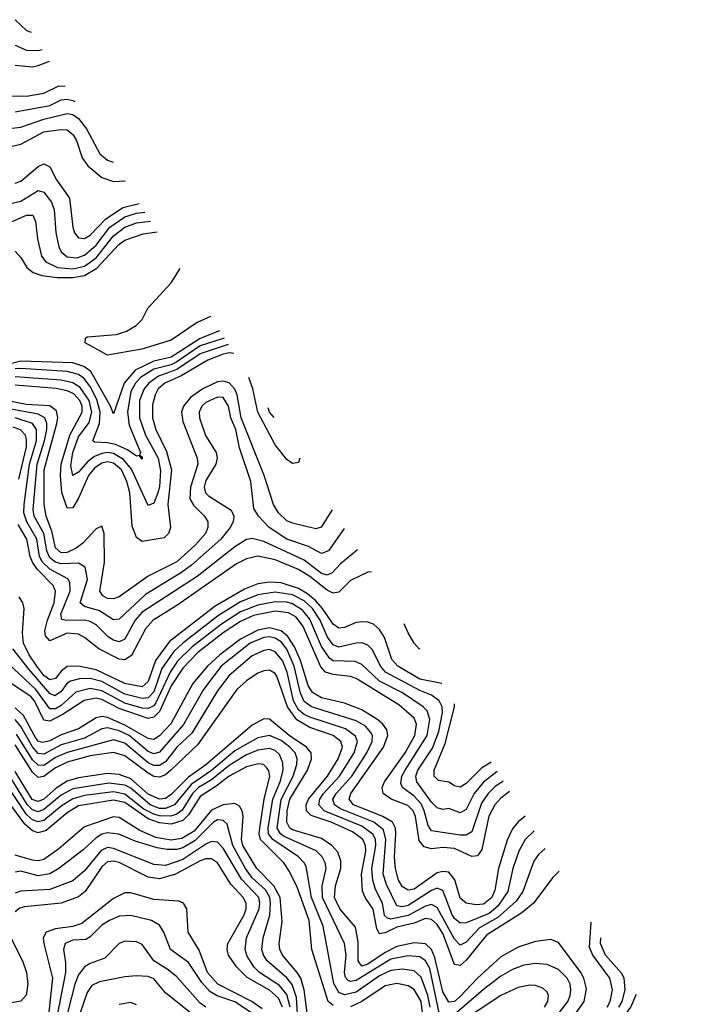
# Model space of a CAD drawing. Header units: inches. Extents: x 1308407 to 1441228, y 959628 to 1036311.
# Tile 549 of 656: x 1422306 to 1424677, y 981240 to 984648. Entities that reach past the tile are written whole.
import ezdxf

# ---------------------------------------------------------------- set-up
doc = ezdxf.new("R2010")
doc.units = ezdxf.units.IN
doc.header["$MEASUREMENT"] = 0
doc.layers.add('B4928', color=7, linetype='Continuous')

msp = doc.modelspace()

# ---------------------------------------------------------------- linework, layer by layer
at = {"layer": 'B4928', "color": 5}
for points, elevation in [([(1422290, 984648), (1422330, 984611), (1422346.2, 984604.4)], 1860), ([(1422290, 984559.5), (1422330, 984542.7), (1422370, 984541.8), (1422383.5, 984545.3)], 1840), ([(1422290.3, 984490), (1422350, 984485.3), (1422370, 984489), (1422408.9, 984504.9)], 1820), ([(1422210, 984384), (1422330, 984383.1), (1422390, 984393.5), (1422441.1, 984418.9), (1422463.5, 984418.2)], 1780), ([(1422290, 984329.2), (1422410, 984351), (1422450, 984370.1), (1422470, 984373), (1422490, 984368.4), (1422497.1, 984364.9)], 1760), ([(1422270, 984271.9), (1422310, 984276.4), (1422390, 984303.8), (1422470, 984323), (1422490, 984319.6), (1422510, 984305.5), (1422537.1, 984270), (1422583.5, 984183.5), (1422610, 984162.3), (1422629.7, 984154.4)], 1740), ([(1422270, 984207.8), (1422310, 984217.1), (1422390, 984260), (1422447.7, 984267.7), (1422470, 984266.3), (1422491.2, 984250), (1422502.1, 984230), (1422521.6, 984170), (1422541.6, 984141.6), (1422590, 984102.2), (1422630, 984087.5), (1422669.8, 984089.8), (1422670.3, 984089.9)], 1720), ([(1422290, 984081.7), (1422310, 984089.3), (1422370, 984139.4), (1422390, 984149.2), (1422410, 984138.1), (1422433.5, 984093.5), (1422478.1, 984030), (1422489.4, 983930), (1422495.5, 983910), (1422510, 983892.5), (1422530, 983890.1), (1422550, 983902.1), (1422602.3, 983957.7), (1422662.5, 983997.5), (1422719.2, 984012.2)], 1680), ([(1422270, 984010.8), (1422310, 984019.8), (1422370, 984056.6), (1422390, 984050.6), (1422416, 984016), (1422425.5, 983990), (1422431.4, 983911.4), (1422441.8, 983861.8), (1422450, 983844.8), (1422470, 983827.1), (1422504.2, 983824.2), (1422530, 983832.5), (1422570, 983867.4), (1422617.3, 983930), (1422670, 983965.6), (1422710, 983977.8), (1422738.6, 983981.4)], 1660), ([(1422270, 983944.8), (1422330, 983971.4), (1422351, 983971), (1422361, 983950), (1422368, 983890), (1422381.6, 983830), (1422396.1, 983810), (1422436.8, 983790), (1422490, 983785.4), (1422530, 983795.3), (1422570, 983823.9), (1422630, 983899.7), (1422670, 983929.6), (1422710, 983945.1), (1422758, 983950.6)], 1640), ([(1422290, 983847), (1422310, 983825.4), (1422331.3, 983790), (1422352.8, 983772.7), (1422382.6, 983762.6), (1422435.3, 983755.3), (1422490, 983755.2), (1422530, 983763.1), (1422572.6, 983787.4), (1422648.4, 983870), (1422670, 983884.6), (1422733.3, 983906.7), (1422781.5, 983913.3)], 1620), ([(1422965.9, 983620.5), (1422919.7, 983600.3), (1422830, 983538.6), (1422728.1, 983508.1), (1422610, 983486.7), (1422532.6, 983530), (1422534, 983546), (1422539, 983550), (1422641.2, 983558.8), (1422676, 983570), (1422709.3, 983590), (1422729.5, 983610.5), (1422749.5, 983650), (1422830, 983737.6), (1422861.1, 983786.9)], 1580), ([(1422997.1, 983571), (1422930, 983544.6), (1422830, 983479.3), (1422770, 983465.5), (1422705, 983435), (1422666.9, 983390), (1422630, 983284.2), (1422619.6, 983310), (1422551.7, 983430), (1422527.8, 983447.8), (1422490, 983460.6), (1422310, 983465.9), (1422210, 983440.9)], 1620), ([(1423013.1, 983545.5), (1422930, 983518.8), (1422850, 983463.5), (1422830, 983453.8), (1422770, 983438.5), (1422724.2, 983410), (1422706.3, 983390), (1422690, 983361.6), (1422679.2, 983290), (1422684.8, 983244.8), (1422723.5, 983150), (1422720.7, 983140.7), (1422730, 983134.9), (1422730, 983126.6), (1422719.4, 983139.4), (1422710, 983137), (1422678.7, 983158.7), (1422637.8, 983177.8), (1422610, 983183.7), (1422565.2, 983185.2), (1422559.5, 983190), (1422582.2, 983250), (1422584.4, 983290), (1422573.1, 983333.1), (1422550, 983377.9), (1422527.5, 983407.5), (1422510, 983419.6), (1422470, 983430.1), (1422310, 983440.7), (1422290, 983439.3)], 1640), ([(1423027.2, 983523.2), (1422930, 983491.1), (1422850, 983437), (1422785.8, 983414.2), (1422752.3, 983390), (1422736.6, 983370), (1422720.5, 983330), (1422720, 983270), (1422741, 983210), (1422784.8, 983130), (1422793.5, 983086.5), (1422790, 983031.6), (1422784.4, 983010), (1422770, 982975), (1422750, 982966.6), (1422692.6, 983092.6), (1422665.6, 983125.6), (1422630, 983146.7), (1422610, 983150), (1422590, 983147), (1422564.4, 983135.6), (1422541.4, 983118.6), (1422510, 983082), (1422490, 983070), (1422483.2, 983103.2), (1422490, 983150.1), (1422510, 983204.1), (1422546.8, 983253.2), (1422556, 983290), (1422546.8, 983330), (1422515.3, 983375.3), (1422490, 983391), (1422450, 983400.2), (1422290, 983411.7)], 1660), ([(1423046.2, 983493.1), (1423030, 983494.7), (1423010, 983490.7), (1422957.1, 983470), (1422864.7, 983415.3), (1422807.7, 983390), (1422784.9, 983370), (1422774.4, 983350), (1422765.1, 983314.9), (1422765.8, 983270), (1422776.8, 983230), (1422813.8, 983153.8), (1422830.6, 983090), (1422818.3, 982970), (1422827.7, 982890), (1422821.2, 982870), (1422805.2, 982854.8), (1422730, 982842.4), (1422710, 982856), (1422695.1, 982895.1), (1422686.8, 983010), (1422676.5, 983050), (1422657.7, 983090), (1422630, 983113.5), (1422610, 983117.2), (1422590, 983113.1), (1422564.3, 983095.7), (1422543.6, 983070), (1422510, 982992.3), (1422490, 982958), (1422470, 982957.5), (1422452, 983012), (1422446.8, 983070), (1422449.6, 983109.6), (1422479.7, 983210), (1422521.9, 983290), (1422522.2, 983310), (1422514.6, 983330), (1422492.9, 983352.9), (1422470, 983363.8), (1422431.7, 983371.7), (1422290, 983382.6)], 1680), ([(1423387.3, 982951.4), (1423348.5, 982891.5), (1423330, 982885.5), (1423250, 982905.5), (1423230, 982913.2), (1423200.7, 982940.7), (1423184.1, 982970), (1423151.2, 983070), (1423072.1, 983270), (1423057.8, 983350), (1423050, 983369.5), (1423030, 983391.6), (1423010, 983397.2), (1422990, 983394.2), (1422939.6, 983370), (1422898.5, 983341.5), (1422872.4, 983310), (1422866.1, 983290), (1422870, 983257.5), (1422919.4, 983130), (1422922.7, 983110), (1422896.8, 983030), (1422894.9, 982990), (1422907.1, 982967.1), (1422945.3, 982930), (1422956.7, 982910), (1422956.9, 982890), (1422948.4, 982870), (1422914.5, 982830), (1422850, 982771.7), (1422750, 982721.7), (1422650, 982650.6), (1422630, 982643.4), (1422610, 982645.1), (1422593.6, 982653.6), (1422583.7, 982670), (1422599.5, 982770), (1422598.1, 982870), (1422590, 982895.3), (1422570, 982885.6), (1422523.9, 982836.1), (1422501.6, 982818.4), (1422470, 982803.3), (1422450, 982802.1), (1422430, 982819.9), (1422417.7, 982877.7), (1422397.2, 982930), (1422391.1, 982970), (1422390.4, 983090), (1422434.5, 983250), (1422437.5, 983270), (1422433.7, 983293.6), (1422410, 983311), (1422330, 983315.9), (1422270, 983327.4)], 1720), ([(1423274.9, 983129.9), (1423270, 983115.3), (1423250, 983111.3), (1423230, 983125.8), (1423190, 983176.4), (1423129.8, 983290), (1423112.9, 983370), (1423098.8, 983409.5)], 1680), ([(1423427.9, 982886.9), (1423374.2, 982810), (1423350, 982800.3), (1423304.6, 982824.6), (1423230, 982849.7), (1423168.7, 982890), (1423131.7, 982930), (1423115.6, 982955.6), (1423105.1, 983050), (1423065.8, 983165.8), (1423053.6, 983230), (1423036.8, 983270), (1423028.1, 983310), (1423010, 983339.7), (1422990, 983342), (1422950, 983322.4), (1422936.3, 983310), (1422926.6, 983290), (1422928.3, 983270), (1422948.2, 983208.2), (1422985.2, 983150), (1422989, 983130), (1422984.8, 983110), (1422950, 983053), (1422944.3, 983030), (1422949, 983010), (1422959.5, 982999.5), (1423038, 982950), (1423046.9, 982930), (1423044.3, 982910), (1423034.2, 982890), (1423001.7, 982850), (1422899.8, 982760.2), (1422865.9, 982734.1), (1422741.2, 982658.8), (1422650, 982572.8), (1422630, 982570.7), (1422582.2, 982602.2), (1422530, 982617), (1422515.3, 982630), (1422540.1, 982710), (1422533, 982753), (1422510, 982767.2), (1422450, 982765.1), (1422430, 982770), (1422410, 982785.6), (1422399.5, 982810), (1422390, 982870), (1422356.3, 982930), (1422352.5, 982952.5), (1422366.6, 983110), (1422392.2, 983190), (1422399.8, 983230), (1422399.9, 983250), (1422392.6, 983270), (1422370, 983282.1), (1422270, 983301.6)], 1740), ([(1423186.2, 983270.8), (1423169.7, 983290), (1423164.9, 983304.5)], 1660), ([(1423474.2, 982813.4), (1423415.2, 982764.8), (1423386.8, 982733.2), (1423370, 982724.8), (1423350, 982730.8), (1423290, 982776.9), (1423150, 982841.5), (1423110, 982852.5), (1423090, 982848.5), (1423050, 982823.4), (1422919.4, 982720.6), (1422730, 982596.8), (1422705.7, 982570), (1422670, 982503.7), (1422650, 982494.2), (1422630, 982500.1), (1422611.8, 982511.8), (1422570, 982553.9), (1422550, 982564.9), (1422529.7, 982569.7), (1422467.9, 982567.9), (1422452, 982572), (1422448.4, 982590), (1422480.9, 982670), (1422479.6, 982699.6), (1422472.2, 982712.2), (1422410, 982745.7), (1422385, 982770), (1422374.2, 982790), (1422365.3, 982850), (1422330.7, 982910), (1422320.8, 982940.8), (1422321, 982970), (1422340.4, 983110), (1422364, 983190), (1422364, 983230), (1422349.9, 983250), (1422290, 983269.8)], 1760), ([(1422302.7, 983057.3), (1422329.4, 983170), (1422330, 983194.2), (1422326.2, 983210), (1422308.8, 983228.9), (1422282.9, 983237.1)], 1780), ([(1423522.4, 982736.9), (1423510, 982735.2), (1423450, 982706.4), (1423410, 982666.9), (1423390, 982663.1), (1423370, 982673.5), (1423310, 982721.2), (1423270, 982744.8), (1423190, 982778.4), (1423130, 982791.1), (1423090, 982782.1), (1423055.9, 982764.1), (1422850, 982620.3), (1422767.8, 982570), (1422740.7, 982539.3), (1422693.3, 982446.7), (1422670, 982432), (1422650, 982434.5), (1422579.2, 982470), (1422530, 982509.9), (1422510, 982520.7), (1422470, 982524.5), (1422410, 982498.6), (1422394.9, 982514.9), (1422393.2, 982533.2), (1422401.7, 982570), (1422424.9, 982630), (1422430.2, 982670), (1422421.7, 982690), (1422366.3, 982746.3), (1422350.1, 982770), (1422341.8, 982790), (1422330.3, 982850), (1422300.6, 982900.6)], 1780), ([(1423765.6, 982350.8), (1423690, 982365.4), (1423613.8, 982410), (1423593.7, 982433.7), (1423567.3, 982510), (1423550, 982537.3), (1423530, 982555.4), (1423510, 982563), (1423490, 982564.3), (1423470, 982561.2), (1423430, 982543.7), (1423410, 982541.5), (1423390, 982556), (1423353.9, 982610), (1423330, 982636.9), (1423301.1, 982661.1), (1423270, 982679.3), (1423210, 982699), (1423170, 982701.3), (1423130, 982695.6), (1423083.1, 982676.9), (1422982.2, 982617.8), (1422824.7, 982495.3), (1422775.4, 982430), (1422750, 982356.9), (1422730, 982339.1), (1422670, 982350.7), (1422570, 982397.1), (1422509.8, 982410.2), (1422470, 982409.1), (1422450, 982393.3), (1422430, 982367.7), (1422410, 982363.1), (1422390, 982378.3), (1422365.2, 982410), (1422338.8, 982450), (1422319.3, 982490), (1422315.6, 982524.4), (1422321.9, 982610), (1422317.1, 982630), (1422303.7, 982650)], 1820), ([(1423957.3, 982045.2), (1423910, 982009.4), (1423878.2, 981970), (1423850, 981914.4), (1423830, 981902.7), (1423790, 981917.6), (1423770, 981914.4), (1423750, 981919.7), (1423730, 981939.3), (1423679.5, 982010), (1423676.4, 982030), (1423683.1, 982050), (1423733.3, 982126.7), (1423756.3, 982183.7), (1423768.9, 982250), (1423767.7, 982270), (1423757.4, 982290), (1423730, 982309.9), (1423690, 982326.4), (1423571.3, 982390), (1423554.4, 982410), (1423526.8, 982466.8), (1423510, 982483.5), (1423490, 982490.7), (1423470, 982490.3), (1423410, 982476.3), (1423390, 982484.7), (1423370.9, 982510.9), (1423345.5, 982570), (1423318.9, 982610), (1423290, 982636.4), (1423250, 982657.5), (1423190, 982666.3), (1423130, 982656.8), (1423070, 982633), (1422994, 982586), (1422870, 982490.2), (1422839.1, 982460.9), (1422798.2, 982401.8), (1422770, 982321.8), (1422750, 982300.4), (1422730, 982298.6), (1422670, 982313.9), (1422590, 982356.7), (1422550, 982368), (1422513.3, 982366.7), (1422481.6, 982358.4), (1422469.3, 982350.7), (1422450, 982322.8), (1422427.8, 982307.8), (1422410, 982316), (1422338.6, 982398.6), (1422282.4, 982470)], 1840), ([(1423977.8, 982012.3), (1423950, 981992.7), (1423926.9, 981970), (1423903.9, 981936.1), (1423870, 981836.6), (1423850, 981825.4), (1423830, 981825.7), (1423730, 981840.7), (1423718.6, 981858.6), (1423705.1, 981910), (1423694.1, 981934.1), (1423670, 981960.7), (1423630.3, 981990), (1423624.7, 982004.7), (1423628.3, 982030), (1423639.1, 982050), (1423715.4, 982170), (1423725.2, 982225.2), (1423715.6, 982255.6), (1423702.1, 982270), (1423630, 982317.5), (1423550, 982358.3), (1423490, 982416.2), (1423466.5, 982426.5), (1423390, 982428.5), (1423377.5, 982437.5), (1423350, 982478.9), (1423310, 982572.7), (1423284.2, 982604.2), (1423250, 982625.7), (1423230, 982631.4), (1423190, 982632.9), (1423130, 982622), (1423070, 982598.5), (1423003.9, 982556.1), (1422902.8, 982477.2), (1422852.4, 982427.6), (1422826, 982390), (1422776.9, 982283.1), (1422770, 982273.2), (1422750, 982263.6), (1422730, 982265.2), (1422670, 982282.8), (1422590, 982324.9), (1422550, 982333.4), (1422500, 982320), (1422450, 982273.8), (1422430, 982263.1), (1422410, 982262.3), (1422361.4, 982330), (1422190, 982489.9)], 1860), ([(1424000.1, 981976.7), (1423970, 981953), (1423949.3, 981930), (1423928.8, 981891.2), (1423904.6, 981775.4), (1423890, 981753.5), (1423870, 981751.4), (1423810, 981778.8), (1423770, 981782.2), (1423730, 981778.6), (1423705.2, 981785.2), (1423687.4, 981807.4), (1423674.6, 981890), (1423666.6, 981910), (1423648.6, 981928.6), (1423590.4, 981950.4), (1423562.7, 981970), (1423560.1, 981990), (1423567.7, 982010), (1423639.6, 982110), (1423672.8, 982170), (1423678.4, 982210), (1423670.7, 982230.7), (1423617, 982277), (1423470, 982367.1), (1423450, 982374.9), (1423390, 982381.4), (1423363.4, 982390), (1423348, 982408), (1423285.6, 982550), (1423260.6, 982580.6), (1423235.5, 982595.5), (1423190, 982600.8), (1423114.6, 982585.4), (1423070, 982565.4), (1423010, 982526), (1422922.6, 982457.4), (1422870, 982403.9), (1422830, 982342.6), (1422790, 982253.5), (1422770, 982234.2), (1422750, 982229.1), (1422650, 982264.3), (1422590, 982294.8), (1422570, 982299.9), (1422528.5, 982291.5), (1422456.1, 982243.9), (1422410, 982220.5), (1422390, 982223.4), (1422357.2, 982290), (1422345, 982305), (1422277, 982350)], 1880), ([(1424053.8, 981890.7), (1424030, 981871.8), (1424010, 981846.9), (1423991.6, 981808.4), (1423962.5, 981710), (1423950, 981635.5), (1423938.6, 981610), (1423910, 981586.2), (1423884.4, 981584.4), (1423850, 981590.3), (1423830, 981606.9), (1423811.1, 981671.1), (1423790, 981697.1), (1423770, 981700.1), (1423750, 981694.5), (1423670, 981638.9), (1423650, 981634.5), (1423630, 981646.9), (1423616.3, 981670), (1423605.4, 981710), (1423602.7, 981750), (1423607.6, 981830), (1423605.5, 981850), (1423595.3, 981870), (1423562.6, 981890), (1423460.6, 981930), (1423445.5, 981950), (1423451, 981970), (1423563.9, 982130), (1423578.9, 982170), (1423576.1, 982190), (1423562.2, 982210), (1423544.7, 982224.7), (1423490, 982258.8), (1423430, 982282), (1423350, 982300.7), (1423319.2, 982319.2), (1423303.8, 982343.8), (1423277.2, 982430), (1423257.1, 982477.1), (1423233.5, 982513.5), (1423210, 982532.7), (1423170, 982542.6), (1423130, 982534.7), (1423070, 982503.8), (1422998.4, 982450), (1422956, 982410), (1422904.8, 982350), (1422829.2, 982210.8), (1422790, 982169.1), (1422770, 982156.6), (1422750, 982159.9), (1422670, 982205.7), (1422610, 982232.6), (1422590, 982236.4), (1422570, 982231.2), (1422510, 982192.9), (1422450, 982172.3), (1422410, 982151.6), (1422385.9, 982145.9), (1422370, 982151.2), (1422361.4, 982161.4), (1422319.1, 982239.1), (1422290, 982266.2)], 1920), ([(1423691.3, 982468.8), (1423688.3, 982470), (1423670, 982490.4), (1423650, 982525.8), (1423635.7, 982557)], 1780), ([(1424085.2, 981840.2), (1424054.6, 981810), (1424032.6, 981770), (1424012.2, 981710), (1423994.4, 981630), (1423959.9, 981579.9), (1423930, 981554.8), (1423850, 981521.9), (1423830, 981520.3), (1423810, 981537), (1423802.2, 981550), (1423770, 981634.3), (1423750, 981642.1), (1423730, 981634.4), (1423650, 981581.7), (1423630, 981577.3), (1423610, 981581.1), (1423574.2, 981654.2), (1423563.6, 981690), (1423572.7, 981810), (1423563.9, 981843.9), (1423530.8, 981870.8), (1423416.1, 981916.1), (1423395.3, 981930), (1423389.2, 981950), (1423400.4, 981970), (1423454.5, 982030), (1423507.1, 982110), (1423525.2, 982150), (1423526.1, 982170), (1423521, 982181), (1423502.3, 982202.3), (1423470, 982221.5), (1423315.2, 982270), (1423290, 982288), (1423277.4, 982317.4), (1423255, 982410), (1423230, 982469), (1423210, 982494.3), (1423190, 982507), (1423170, 982511.5), (1423150, 982509.8), (1423103.6, 982490), (1423002.4, 982410), (1422941.7, 982330), (1422872.1, 982207.9), (1422790, 982112.6), (1422770, 982106.8), (1422750, 982115.1), (1422684.5, 982170), (1422650, 982186.9), (1422610, 982197.4), (1422590, 982193.5), (1422530, 982161.4), (1422450, 982138.2), (1422390, 982105.9), (1422370, 982108.3), (1422350, 982130.9), (1422310, 982201.8), (1422290, 982226.3)], 1940), ([(1424123.3, 981779.3), (1424101, 981759), (1424084.5, 981735.5), (1424046.5, 981630), (1424023.3, 981596.7), (1423959.8, 981540.2), (1423895.9, 981504.1), (1423850, 981454.6), (1423830, 981445.1), (1423810, 981466), (1423750, 981575.4), (1423730, 981585.4), (1423710, 981580.1), (1423650, 981547.5), (1423590, 981534.6), (1423577.8, 981537.8), (1423567.9, 981547.9), (1423560.8, 981590), (1423537.1, 981637.1), (1423527.2, 981670), (1423524.5, 981710), (1423538.4, 981790), (1423536.6, 981810), (1423528.2, 981828.2), (1423490, 981856.2), (1423359.6, 981910), (1423340.6, 981930), (1423343.9, 981950), (1423357.4, 981970), (1423412.3, 982030), (1423463.1, 982110), (1423474.1, 982150), (1423467.6, 982167.6), (1423433.5, 982193.5), (1423310, 982233.7), (1423290, 982242.9), (1423270, 982259.3), (1423252.8, 982290), (1423231.3, 982390), (1423214.6, 982430), (1423190, 982460.5), (1423170, 982467.8), (1423150, 982464.6), (1423110, 982445.8), (1423030, 982377.6), (1422990, 982325.3), (1422901.3, 982178.7), (1422850, 982130.5), (1422810, 982078.7), (1422790, 982066.8), (1422770, 982066.5), (1422750, 982075.8), (1422670, 982144), (1422630, 982155.4), (1422470, 982111.3), (1422430, 982094), (1422390, 982066.6), (1422370, 982067.3), (1422350, 982086.2), (1422295.2, 982175.2)], 1960), ([(1424172.4, 981700.6), (1424150, 981679), (1424083.4, 981590), (1424043, 981557), (1423920.9, 981479.1), (1423850, 981392.3), (1423830, 981374.6), (1423810, 981378.3), (1423770, 981485.5), (1423750, 981516.3), (1423730, 981534), (1423710, 981536.5), (1423670, 981521.2), (1423610, 981507.5), (1423570, 981486.8), (1423550, 981484.3), (1423541.7, 981501.7), (1423528.9, 981568.9), (1423500.8, 981610), (1423491.6, 981631.6), (1423488.1, 981690), (1423502.7, 981770), (1423501.6, 981790), (1423492.4, 981810), (1423456.7, 981836.7), (1423383.6, 981870), (1423314, 981894), (1423297.5, 981910), (1423296.5, 981930), (1423304.5, 981950), (1423370.4, 982030), (1423407.9, 982090), (1423422.2, 982130), (1423416.6, 982150), (1423390, 982170), (1423310, 982198), (1423264.5, 982224.5), (1423232, 982270), (1423195.3, 982375.3), (1423190, 982384.7), (1423170, 982396.6), (1423150, 982394.6), (1423130, 982386.2), (1423090, 982359.5), (1423056.7, 982330), (1422921.6, 982138.4), (1422828.5, 982050), (1422810, 982034.4), (1422790, 982026.2), (1422770, 982028.7), (1422750, 982040.1), (1422670, 982100.2), (1422630, 982111.5), (1422550, 982099.9), (1422470, 982078.1), (1422430, 982058.3), (1422390, 982028.1), (1422370, 982025.3), (1422350, 982043.4), (1422290, 982137.7)], 1980), ([(1423936.5, 982078.6), (1423903.2, 982056.8), (1423850, 982004.3), (1423830, 981991.4), (1423810, 981995.8), (1423790, 982008.5), (1423754.2, 982014.2), (1423739.2, 982030), (1423739.4, 982050), (1423777.7, 982142.3), (1423810.5, 982270), (1423810.2, 982279.9)], 1820), ([(1424230.5, 981210), (1424258.8, 981250), (1424266.4, 981293.6), (1424257.8, 981330), (1424247.3, 981350), (1424170, 981453.5), (1424143.7, 981463.7), (1424090, 981457.1), (1424030, 981438), (1423970, 981404), (1423890, 981330.5), (1423830, 981266.9), (1423810, 981250.2), (1423790, 981247.4), (1423770, 981283.2), (1423742.2, 981402.2), (1423730, 981430), (1423710, 981448.8), (1423670, 981452.2), (1423610, 981439.5), (1423570, 981419.4), (1423510, 981379.4), (1423490, 981371.5), (1423477.2, 981390), (1423476.5, 981456.5), (1423467.3, 981507.3), (1423413.5, 981570), (1423395.3, 981610), (1423398.3, 981650), (1423416.6, 981710), (1423416.7, 981736.7), (1423406.5, 981766.5), (1423386.2, 981790), (1423350, 981814), (1423250, 981843.4), (1423240.8, 981850), (1423230.2, 981870), (1423231, 981910), (1423240.5, 981950), (1423301.3, 982050), (1423315.7, 982090), (1423314.2, 982110), (1423298.1, 982130), (1423237.6, 982170), (1423170, 982226.4), (1423150, 982228), (1423110, 982205.9), (1422950, 982068.9), (1422890, 982026.1), (1422830, 981966.6), (1422810, 981952.7), (1422790, 981950), (1422750, 981967.5), (1422690, 982020.4), (1422650, 982035.4), (1422610, 982039.3), (1422510, 982023.9), (1422470, 982011.9), (1422432.2, 981987.8), (1422390, 981949.8), (1422370, 981941.7), (1422349.2, 981949.2), (1422290, 982045.7)], 2020), ([(1423757.3, 981210), (1423724.1, 981364.1), (1423710, 981390.6), (1423690, 981404.2), (1423648, 981408), (1423590, 981396.2), (1423470, 981321.8), (1423450, 981319), (1423442.5, 981322.5), (1423432.4, 981332.4), (1423429.1, 981350), (1423435.3, 981410), (1423429.6, 981450), (1423353.9, 981610), (1423352.5, 981650), (1423365.6, 981710), (1423362.6, 981730), (1423352, 981750), (1423331, 981771), (1423221.3, 981821.3), (1423208.5, 981830), (1423196.9, 981850), (1423210.5, 981949.4), (1423251.5, 982030), (1423264.5, 982070), (1423265.4, 982090), (1423258.3, 982110), (1423240, 982130), (1423210, 982153.4), (1423170, 982170), (1423130, 982162.3), (1423050, 982117.6), (1422970, 982049), (1422899.2, 982000.8), (1422841.4, 981930), (1422810, 981917.7), (1422790, 981918.1), (1422757.3, 981930), (1422690, 981987.8), (1422670, 981998.7), (1422614.2, 982005.8), (1422490, 981986.3), (1422450, 981963.7), (1422390, 981913.8), (1422370, 981906.3), (1422350, 981912.7), (1422332.1, 981932.1), (1422278.5, 982018.5)], 2040), ([(1423726.3, 981230), (1423718.1, 981270), (1423694.4, 981334.4), (1423670, 981355.4), (1423630, 981361.8), (1423590, 981357.5), (1423550, 981338.2), (1423470, 981281.5), (1423430, 981273), (1423410, 981281), (1423392.4, 981312.4), (1423355.7, 981510), (1423315.1, 981610), (1423296.7, 981716.7), (1423289.9, 981730), (1423269.9, 981750), (1423181.1, 981810), (1423166.5, 981830), (1423164.9, 981850), (1423181.5, 981950), (1423207, 982010), (1423217.5, 982050), (1423215.8, 982075.8), (1423204.4, 982104.4), (1423190, 982118.2), (1423170, 982125.9), (1423130, 982119.9), (1423090, 982104), (1423030, 982066.6), (1422970, 982017.4), (1422924, 981990), (1422903.4, 981970), (1422868.1, 981911.9), (1422850, 981898.2), (1422828.3, 981891.7), (1422790, 981892.6), (1422770, 981897.8), (1422735.9, 981915.9), (1422670, 981967.3), (1422630, 981975.6), (1422530, 981963.1), (1422490, 981951.7), (1422450, 981926.2), (1422390, 981876.2), (1422370, 981871.5), (1422350, 981878.9), (1422330, 981897), (1422270, 981986.7)], 2060), ([(1423390, 981235.4), (1423373.5, 981250), (1423316.7, 981430), (1423307.7, 981530), (1423265.4, 981645.4), (1423239.7, 981699.7), (1423219.6, 981730), (1423138.8, 981810), (1423134.1, 981830), (1423136.3, 981850), (1423151.8, 981950), (1423171.3, 982030), (1423167.8, 982047.8), (1423159.8, 982059.8), (1423149.6, 982069.6), (1423132.2, 982072.2), (1423090, 982061.7), (1423030, 982029.7), (1422985.4, 981994.6), (1422930, 981959.3), (1422890, 981896.2), (1422870, 981876.6), (1422830, 981864), (1422790, 981868.6), (1422750, 981882.1), (1422670, 981938.2), (1422630, 981946.9), (1422510, 981926.4), (1422470, 981903), (1422398, 981841.9), (1422370, 981833.4), (1422350, 981840.2), (1422323.5, 981863.5), (1422250, 981964.2)], 2080), ([(1423300.7, 981210), (1423289.5, 981290), (1423278.1, 981330), (1423266.2, 981350), (1423215.2, 981410), (1423206.1, 981430), (1423203.5, 981450), (1423213.8, 981526.2), (1423206.4, 981610), (1423185.5, 981650), (1423126.1, 981710), (1423078, 981790), (1423072.7, 981810), (1423079, 981890), (1423075.6, 981910), (1423065.9, 981925.9), (1423050, 981935.1), (1423010, 981930.9), (1422970, 981912.3), (1422910, 981838.7), (1422866.6, 981813.4), (1422830, 981808.3), (1422777.1, 981817.1), (1422721.1, 981841.1), (1422650, 981887), (1422630, 981889.1), (1422530, 981854.1), (1422441.7, 981778.3), (1422390, 981741.5), (1422370, 981736.8), (1422350, 981739.1), (1422290, 981756)], 2120), ([(1423268.6, 981188.6), (1423263.9, 981263.9), (1423249, 981309), (1423230, 981332.1), (1423161.5, 981390), (1423149.4, 981410), (1423144.1, 981430), (1423147.7, 981470), (1423171, 981549), (1423174.1, 981590), (1423170.9, 981610), (1423156.1, 981636.1), (1423110, 981677.7), (1423086.5, 981710), (1423043.5, 981790), (1423023.1, 981863.1), (1423010, 981876.6), (1422990, 981878.2), (1422976.6, 981870), (1422913.3, 981806.7), (1422870, 981781.5), (1422850, 981776.1), (1422815.6, 981775.6), (1422781.2, 981781.2), (1422705.1, 981805.1), (1422648.9, 981828.9), (1422610, 981833.6), (1422590, 981828.3), (1422570, 981816.4), (1422525.7, 981774.3), (1422441.9, 981710), (1422410, 981691.3), (1422370, 981684.2), (1422310, 981700.5), (1422290, 981697.4)], 2140), ([(1423241.3, 981230), (1423230, 981274.1), (1423205.2, 981305.2), (1423136, 981350), (1423115.4, 981370), (1423093.3, 981406.7), (1423085.5, 981430), (1423090.2, 981470), (1423134.8, 981570), (1423137, 981590), (1423132.6, 981610), (1423072.7, 981672.7), (1423010, 981780.3), (1422990, 981801), (1422970, 981802.9), (1422950, 981794.7), (1422870, 981740.8), (1422810, 981720.2), (1422770, 981723.6), (1422630, 981779.8), (1422610, 981782.7), (1422587.6, 981772.4), (1422530, 981702.1), (1422490, 981667), (1422410, 981637.9), (1422310, 981631.6), (1422290, 981625.2)], 2160), ([(1423214.7, 981230), (1423201.2, 981261.2), (1423170, 981288.4), (1423093.3, 981333.3), (1423055.6, 981370), (1423028.1, 981410), (1423023.7, 981430), (1423026.1, 981450), (1423082.1, 981550), (1423089.1, 981570), (1423089.9, 981590), (1423078.9, 981610), (1423035.9, 981655.9), (1422990, 981729.4), (1422970, 981743.1), (1422950, 981743.8), (1422930, 981736.5), (1422844.8, 981690), (1422790, 981673.9), (1422750, 981680.4), (1422650, 981730.6), (1422630, 981735.6), (1422610, 981733.6), (1422590, 981716.3), (1422532.9, 981630), (1422510, 981612.3), (1422450, 981589.9), (1422322.1, 981577.9), (1422307.1, 981572.9), (1422290, 981559.9)], 2180), ([(1423144.5, 981224.5), (1423109.1, 981250), (1422990.9, 981310), (1422955.8, 981350), (1422926.9, 981426.9), (1422888.9, 981490), (1422884.1, 981570), (1422872.8, 981590), (1422856.7, 981596.7), (1422770, 981602.8), (1422690, 981626.3), (1422670, 981625.5), (1422630, 981606.1), (1422520.7, 981519.3), (1422490.2, 981509.8), (1422430, 981501.1), (1422397.9, 981490), (1422387, 981470), (1422389.3, 981450.7), (1422419.7, 981330), (1422406.3, 981213.8)], 2220), ([(1423107.3, 981210), (1423050, 981248.3), (1422989, 981269), (1422963.8, 981283.8), (1422936, 981316), (1422890, 981384.3), (1422828.2, 981430), (1422804.7, 981490), (1422790, 981514), (1422761.7, 981530), (1422690, 981547.8), (1422650, 981544.7), (1422616.3, 981530), (1422590, 981513.6), (1422550, 981473.5), (1422535.3, 981464.7), (1422490, 981461.6), (1422463.4, 981450), (1422457.5, 981430), (1422464.7, 981384.7), (1422464.6, 981350), (1422432.9, 981190)], 2240), ([(1424337.6, 981230), (1424347.9, 981250), (1424356, 981290), (1424347.1, 981330), (1424288, 981410), (1424277.1, 981437.1), (1424282.7, 981523.9)], 1980), ([(1422275.3, 981470), (1422316.3, 981390), (1422329.6, 981350), (1422334.2, 981310), (1422328.9, 981271.1), (1422309.5, 981250.5), (1422250, 981240.1)], 2180), ([(1422950, 981229.9), (1422930, 981244.1), (1422850, 981335.1), (1422819.7, 981359.8), (1422769.9, 981390), (1422730, 981446.5), (1422710, 981456.7), (1422670, 981458.1), (1422650.3, 981450), (1422600.8, 981399.2), (1422550, 981381.7), (1422530, 981369.9), (1422510, 981341.5), (1422496.6, 981310), (1422460.9, 981170)], 2260), ([(1424378.5, 981230), (1424389.3, 981250), (1424400.2, 981290), (1424396.3, 981330), (1424387.7, 981347.7), (1424332.5, 981410), (1424314.8, 981450), (1424316.2, 981470.2)], 1960), ([(1424171.5, 981210), (1424201.4, 981250), (1424209.9, 981270), (1424212.1, 981290), (1424209.6, 981310), (1424199.7, 981330), (1424170, 981360.3), (1424130, 981377.3), (1424090, 981381.6), (1424050, 981375.5), (1424010, 981360.4), (1423970, 981336.9), (1423910, 981291.7), (1423810, 981204.2)], 2040), ([(1422910, 981200.3), (1422810, 981279.7), (1422770, 981328.7), (1422750, 981336.4), (1422710, 981338.9), (1422670, 981334.8), (1422582, 981318), (1422555.3, 981304.7), (1422539.5, 981280.5), (1422515.5, 981210)], 2280), ([(1423699.4, 981210), (1423694.3, 981250), (1423670.7, 981290.7), (1423650, 981304.3), (1423610, 981312), (1423570, 981303.5), (1423490, 981249.7), (1423450, 981231.5)], 2080), ([(1424121.2, 981230), (1424133.2, 981250), (1424135.6, 981270), (1424130, 981282.4), (1424115.4, 981295.4), (1424090, 981304.5), (1424070, 981306.7), (1424030, 981298.5), (1423970, 981269.9), (1423813.4, 981166.6)], 2060), ([(1424677.4, 980891.6), (1424610.6, 980809.4), (1424588, 980792), (1424518.7, 980761.3), (1424495.2, 980744.8), (1424430.8, 980670), (1424390, 980591), (1424370, 980583.6), (1424350, 980614.2), (1424345.7, 980630), (1424342.7, 980710), (1424367, 980910), (1424389.8, 981010), (1424386.7, 981030), (1424380.2, 981040.2), (1424328.5, 981090), (1424322.9, 981110), (1424332.5, 981130), (1424390, 981190), (1424419.8, 981230), (1424437.1, 981270), (1424438, 981275.1)], 1940), ([(1422710, 981238.1), (1422690, 981246), (1422650, 981239.1)], 2320)]:
    msp.add_lwpolyline(points, dxfattribs=dict(at, elevation=elevation))

doc.saveas('drawing.dxf')
